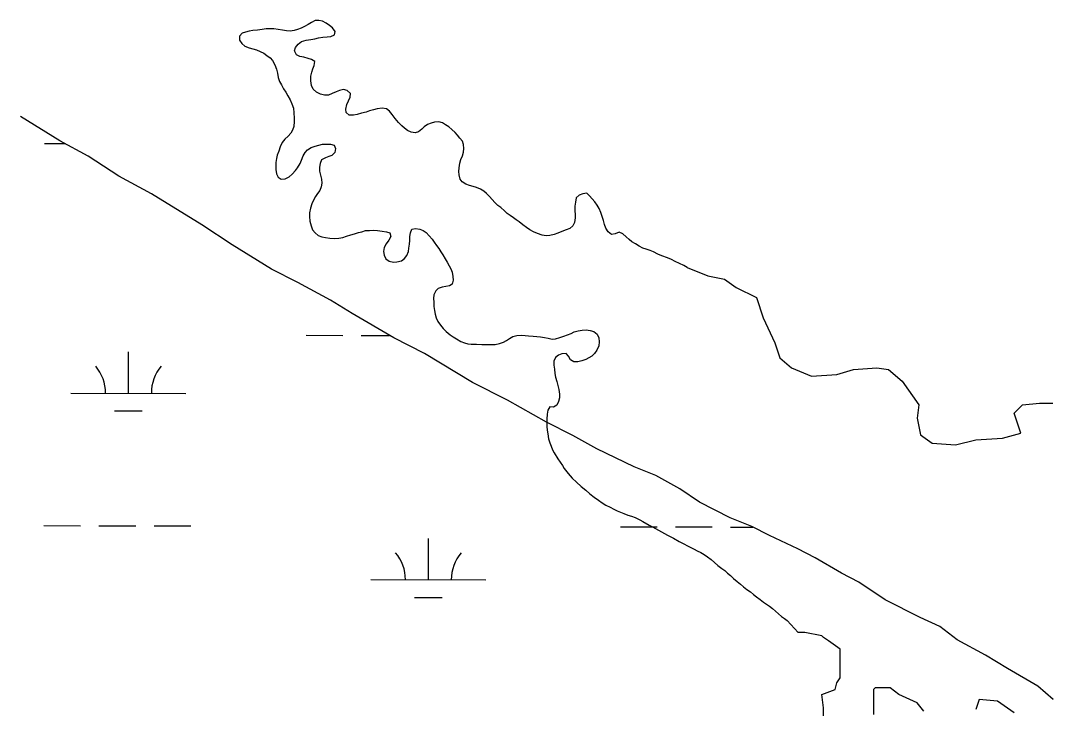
# Model space of a CAD drawing. Extents: x 3187622 to 3225504, y 800805 to 826213.
# Drawn here: x 3215775 to 3216668, y 820567 to 821166 of the extents above; entities that cross this region are included whole.
import ezdxf

# ---------------------------------------------------------------- set-up
doc = ezdxf.new("R2010")
doc.units = 0
for name, color, linetype in [('V-SITE-VEGE', 7, 'Continuous'), ('V-TOPO-SHOR', 7, 'Continuous'), ('V-WETL-SWMP', 7, 'Continuous')]:
    doc.layers.add(name, color=color, linetype=linetype)

msp = doc.modelspace()

# ---------------------------------------------------------------- linework, layer by layer
at = {"layer": 'V-SITE-VEGE'}
for p, q in [((3215809.42, 821061.63), (3215775.23, 821082.84)), ((3215834.14, 821048.11), (3215809.42, 821061.63)), ((3215860.73, 821030.76), (3215834.14, 821048.11)), ((3215889.25, 821015.31), (3215860.73, 821030.76)), ((3215932.95, 820988.31), (3215889.25, 821015.31)), ((3215959.54, 820970.96), (3215932.95, 820988.31)), ((3215993.74, 820949.75), (3215959.54, 820970.96)), ((3216016.56, 820938.15), (3215993.74, 820949.75)), ((3216045.07, 820922.7), (3216016.56, 820938.15)), ((3216064.07, 820911.13), (3216045.07, 820922.7)), ((3216100.18, 820889.9), (3216064.07, 820911.13)), ((3216126.8, 820876.37), (3216100.18, 820889.9)), ((3216168.6, 820851.29), (3216126.8, 820876.37)), ((3216199.03, 820835.83), (3216168.6, 820851.29)), ((3216233.24, 820816.52), (3216199.03, 820835.83)), ((3216256.06, 820804.92), (3216233.24, 820816.52)), ((3216276.97, 820793.34), (3216256.06, 820804.92)), ((3216309.3, 820777.86), (3216276.97, 820793.34)), ((3216328.32, 820770.1), (3216309.3, 820777.86)), ((3216349.23, 820758.51), (3216328.32, 820770.1)), ((3216366.33, 820746.95), (3216349.23, 820758.51)), ((3216392.95, 820733.42), (3216366.33, 820746.95)), ((3216411.97, 820725.66), (3216392.95, 820733.42)), ((3216427.18, 820717.93), (3216411.97, 820725.66)), ((3216451.91, 820706.32), (3216427.18, 820717.93)), ((3216467.12, 820698.59), (3216451.91, 820706.32)), ((3216489.92, 820685.08), (3216467.12, 820698.59)), ((3216505.13, 820677.35), (3216489.92, 820685.08)), ((3216527.92, 820661.94), (3216505.13, 820677.35)), ((3216558.35, 820646.47), (3216527.92, 820661.94)), ((3216575.47, 820638.72), (3216558.35, 820646.47)), ((3216590.65, 820627.18), (3216575.47, 820638.72)), ((3216615.36, 820613.66), (3216590.65, 820627.18)), ((3216634.37, 820602.08), (3216615.36, 820613.66)), ((3216660.97, 820586.65), (3216634.37, 820602.08)), ((3216674.25, 820575.11), (3216660.97, 820586.65))]:
    msp.add_line(p, q, dxfattribs=at)
at = {"layer": 'V-TOPO-SHOR'}
for points in [[(3216118.84, 821068.59), (3216115.3, 821069.11), (3216112.15, 821070.68), (3216109.53, 821072.51), (3216107.04, 821074.74), (3216104.15, 821077.62), (3216101.39, 821081.03), (3216098.77, 821084.57), (3216096.54, 821087.32), (3216093.91, 821089.41), (3216089.98, 821089.93), (3216085.66, 821089.27), (3216082.38, 821088.61), (3216079.1, 821087.69), (3216076.09, 821086.64), (3216072.03, 821085.59), (3216068.23, 821084.41), (3216065.08, 821083.88), (3216061.28, 821084.01), (3216058.79, 821086.1), (3216058.39, 821089.25), (3216059.31, 821093.05), (3216060.61, 821096.33), (3216062.18, 821099.61), (3216062.44, 821102.88), (3216059.69, 821105.5), (3216056.41, 821106.29), (3216053, 821105.5), (3216049.99, 821104.32), (3216046.58, 821102.87), (3216043.44, 821101.43), (3216039.9, 821101.42), (3216036.36, 821102.21), (3216032.82, 821103.91), (3216029.93, 821106.53), (3216028.62, 821109.67), (3216027.96, 821113.86), (3216027.95, 821117.93), (3216028.74, 821121.34), (3216029.79, 821124.35), (3216030.83, 821127.24), (3216031.35, 821130.65), (3216028.6, 821132.48), (3216025.58, 821133.26), (3216021.78, 821134.31), (3216018.5, 821135.09), (3216015.35, 821136.4), (3216013.78, 821139.81), (3216014.56, 821142.95), (3216016.79, 821145.71), (3216019.93, 821147.94), (3216024, 821149.12), (3216027.93, 821149.65), (3216031.33, 821150.31), (3216034.61, 821151.23), (3216038.28, 821151.76), (3216042.21, 821152.16), (3216045.36, 821152.42), (3216048.64, 821153.73), (3216049.03, 821156.88), (3216046.93, 821160.02), (3216044.3, 821161.99), (3216041.29, 821164.08), (3216038.01, 821165.65), (3216034.86, 821166.31), (3216031.85, 821166.3), (3216028.44, 821164.46), (3216025.69, 821162.76), (3216022.54, 821161.05), (3216019.4, 821159.6), (3216016.39, 821158.56), (3216013.37, 821157.5), (3216010.09, 821156.98), (3216006.69, 821157.24), (3216003.15, 821157.89), (3215999.48, 821158.54), (3215995.81, 821159.06), (3215992.53, 821159.19), (3215988.99, 821158.92), (3215985.45, 821158.53), (3215981.65, 821157.87), (3215977.59, 821157.47), (3215974.18, 821156.95), (3215971.16, 821156.29), (3215968.15, 821155.23), (3215965.79, 821152.61), (3215965.79, 821149.33), (3215967.76, 821146.19), (3215970.52, 821143.96), (3215974.32, 821142.53), (3215977.34, 821141.61), (3215980.75, 821140.7), (3215983.89, 821139.39), (3215986.91, 821137.82), (3215989.79, 821135.99), (3215992.55, 821133.89), (3215994.52, 821131.53), (3215996.62, 821127.73), (3215998.06, 821124.07), (3215998.98, 821120.39), (3215999.64, 821116.72)], [(3215999.64, 821116.72), (3216000.82, 821113.32), (3216002.4, 821110.17), (3216004.24, 821106.9), (3216006.08, 821103.88), (3216008.05, 821100.61), (3216009.89, 821097.2), (3216011.46, 821093.8), (3216012.77, 821089.99), (3216013.3, 821085.8), (3216013.31, 821081.34), (3216013.31, 821078.33), (3216013.18, 821074.13), (3216012.14, 821070.72), (3216010.56, 821068.1), (3216008.21, 821065.61), (3216005.46, 821063.12), (3216003.1, 821059.97), (3216001.27, 821056.3), (3215999.96, 821052.62), (3215998.78, 821049.22), (3215998.13, 821046.07), (3215997.61, 821042.79), (3215997.35, 821039.65), (3215997.35, 821036.63), (3215998.14, 821032.96), (3215999.59, 821029.82), (3216002.21, 821028.24), (3216005.75, 821028.38), (3216009.16, 821030.22), (3216011.77, 821032.58), (3216014.52, 821035.6), (3216016.36, 821038.09), (3216018.58, 821041.89), (3216019.89, 821044.78), (3216021.33, 821048.45), (3216023.03, 821051.46), (3216025.13, 821053.83), (3216028.27, 821055.8), (3216031.81, 821056.98), (3216034.82, 821057.9), (3216038.1, 821058.56), (3216041.25, 821058.69), (3216045.05, 821058.56), (3216048.33, 821057.65), (3216049.51, 821054.76), (3216048.99, 821051.36), (3216046.37, 821048.86), (3216043.48, 821047.81), (3216040.6, 821046.76), (3216037.2, 821045.06), (3216036.02, 821041.78), (3216035.5, 821038.5), (3216035.5, 821035.09), (3216036.42, 821031.55), (3216037.34, 821028.28), (3216037.47, 821024.74), (3216037.08, 821021.46), (3216035.77, 821018.44), (3216033.68, 821015.69), (3216031.98, 821013.2), (3216030.15, 821009.79), (3216028.97, 821006.77), (3216027.66, 821002.97), (3216026.88, 820998.9), (3216026.75, 820995.76), (3216027.15, 820991.56), (3216028.2, 820987.5), (3216029.52, 820984.09), (3216031.61, 820981.34), (3216034.37, 820979.12), (3216037.51, 820978.07), (3216040.66, 820977.29), (3216044.59, 820976.77), (3216048.66, 820976.38), (3216052.33, 820976.77), (3216055.87, 820977.43), (3216059.14, 820978.48), (3216062.68, 820979.67), (3216065.96, 820980.59), (3216069.37, 820981.64), (3216072.38, 820982.43), (3216075.52, 820983.48), (3216078.93, 820983.61), (3216082.34, 820983.75), (3216086.01, 820983.36), (3216089.94, 820982.84), (3216093.75, 820982.31), (3216096.76, 820981.53), (3216097.55, 820978.26), (3216095.98, 820975.11), (3216093.62, 820971.96), (3216091.92, 820968.81), (3216091.14, 820965.14), (3216091.67, 820962), (3216093.37, 820958.85), (3216096.13, 820956.89), (3216099.8, 820955.97), (3216102.81, 820956.11), (3216106.88, 820957.03), (3216109.63, 820959.13)], [(3216355.68, 820951.21), (3216352.66, 820952.92), (3216348.86, 820954.75), (3216345.05, 820956.58), (3216341.91, 820958.15), (3216338.5, 820959.59), (3216333.65, 820961.42), (3216330.11, 820962.99), (3216326.3, 820964.82), (3216323.42, 820966.13), (3216319.88, 820967.18), (3216316.86, 820968.22), (3216313.71, 820969.92), (3216310.57, 820971.76), (3216307.42, 820973.72), (3216304.93, 820975.68), (3216302.43, 820978.04), (3216299.55, 820980.53), (3216296.4, 820981.97), (3216292.86, 820980.65), (3216289.59, 820980.13), (3216286.7, 820982.22), (3216284.73, 820985.63), (3216283.68, 820988.64), (3216282.76, 820992.18), (3216281.71, 820995.72), (3216280.53, 820999.26), (3216278.95, 821002.66), (3216277.11, 821005.42), (3216275.14, 821008.43), (3216272.78, 821011.18), (3216270.68, 821013.8), (3216268.32, 821016.02), (3216264.78, 821015.5), (3216261.5, 821014.31), (3216259.02, 821011.82), (3216258.23, 821008.28), (3216257.84, 821004.61), (3216257.85, 821000.55), (3216258.11, 820997.4), (3216257.98, 820994.39), (3216257.46, 820990.45), (3216256.02, 820987.57), (3216253.4, 820985.21), (3216250.13, 820984.02), (3216246.46, 820982.71), (3216242.92, 820981.27), (3216239.77, 820980.08), (3216235.97, 820979.16), (3216232.96, 820978.9), (3216229.42, 820979.29), (3216225.35, 820980.86), (3216221.81, 820982.3), (3216218.54, 820984.13), (3216215.65, 820986.22), (3216212.63, 820988.45), (3216209.22, 820990.94), (3216206.73, 820992.64), (3216204.24, 820994.6), (3216201.48, 820996.57), (3216198.86, 820998.4), (3216196.63, 821000.49), (3216193.22, 821003.38), (3216190.86, 821005.34), (3216188.1, 821007.83), (3216185.74, 821010.45), (3216183.51, 821013.2), (3216181.02, 821015.69), (3216178.66, 821017.65), (3216175.51, 821019.61), (3216172.23, 821020.79), (3216169.22, 821021.71), (3216166.07, 821022.75), (3216162.79, 821023.93), (3216159.77, 821025.76), (3216157.81, 821028.25), (3216157.02, 821031.92), (3216156.88, 821034.93), (3216157.01, 821038.08), (3216157.66, 821042.15), (3216158.58, 821045.16), (3216159.88, 821048.57), (3216160.93, 821051.59), (3216161.19, 821054.99), (3216160.93, 821058.4), (3216160, 821061.29), (3216157.64, 821063.91), (3216155.68, 821066.39), (3216153.71, 821068.75), (3216150.69, 821071.37), (3216148.06, 821073.6), (3216145.18, 821075.43), (3216142.43, 821077.13), (3216139.28, 821078.05), (3216135.61, 821077.78), (3216132.6, 821076.86), (3216129.45, 821075.68), (3216126.7, 821073.71), (3216124.47, 821071.61), (3216121.72, 821069.51), (3216118.84, 821068.59)], [(3216109.63, 820959.13), (3216111.59, 820961.62), (3216112.9, 820965.16), (3216113.29, 820968.18), (3216113.81, 820971.45), (3216114.07, 820974.73), (3216114.2, 820978.27), (3216114.59, 820981.55), (3216115.77, 820984.56), (3216119.17, 820985.35), (3216122.71, 820984.57), (3216125.6, 820983.39), (3216128.22, 820981.82), (3216130.98, 820978.94), (3216133.47, 820975.8), (3216135.31, 820973.31), (3216137.41, 820970.56), (3216139.51, 820967.8), (3216141.21, 820965.05), (3216142.92, 820962.3), (3216144.76, 820958.9), (3216146.6, 820956.01), (3216148.3, 820952.87), (3216149.88, 820949.99), (3216150.93, 820947.1), (3216151.59, 820943.56), (3216151.85, 820940.16), (3216151.07, 820936.88), (3216148.58, 820935.17), (3216145.43, 820934.65), (3216142.29, 820934.12), (3216138.88, 820933.07), (3216136.66, 820930.84), (3216135.08, 820927.56), (3216134.83, 820924.41), (3216134.96, 820921), (3216135.09, 820917.46), (3216135.62, 820913.93), (3216136.15, 820910.65), (3216137.07, 820907.51), (3216138.64, 820904.23), (3216140.75, 820901.08), (3216143.24, 820898.2), (3216145.86, 820895.58), (3216149.27, 820892.7), (3216151.9, 820891), (3216154.78, 820889.04), (3216158.58, 820886.94), (3216161.73, 820885.63), (3216164.62, 820884.72), (3216167.63, 820884.59), (3216172.09, 820884.46), (3216176.68, 820884.21), (3216181.26, 820884.34), (3216185.33, 820884.34), (3216188.47, 820884.35), (3216192.14, 820885.14), (3216195.68, 820886.32), (3216198.43, 820887.76), (3216200.92, 820889.47), (3216203.8, 820891.18), (3216207.21, 820892.1), (3216211.27, 820892.36), (3216214.42, 820892.1), (3216217.57, 820891.71), (3216221.5, 820891.46), (3216224.78, 820891.07), (3216227.79, 820890.81), (3216231.33, 820890.28), (3216234.48, 820889.63), (3216238.02, 820888.85), (3216241.03, 820889.11), (3216244.7, 820890.3), (3216248.11, 820891.48), (3216251.39, 820892.79), (3216254.53, 820893.84), (3216257.28, 820895.16), (3216260.69, 820896.21), (3216264.23, 820896.73), (3216267.51, 820896.87), (3216271.18, 820896.35), (3216274.45, 820895.57), (3216277.08, 820893.21), (3216278.65, 820889.93), (3216279.05, 820886.65), (3216278.66, 820882.98), (3216276.96, 820879.31), (3216274.99, 820876.3), (3216272.64, 820874.2), (3216270.02, 820872.62), (3216267.27, 820871.31), (3216263.99, 820869.99), (3216260.32, 820869.07), (3216257.04, 820869.2), (3216254.03, 820871.03), (3216252.32, 820874.18), (3216250.35, 820876.54), (3216246.55, 820876.01), (3216243.41, 820874.96), (3216240.92, 820872.99), (3216239.61, 820869.84)], [(3216355.68, 820951.21), (3216373.52, 820944.03), (3216388.1, 820941.11), (3216398.3, 820933.82), (3216415.8, 820925.08), (3216421.63, 820907.58), (3216431.83, 820885.7), (3216436.21, 820872.58), (3216446.41, 820863.83), (3216463.9, 820856.54), (3216485.76, 820858), (3216500.34, 820862.37), (3216520.75, 820863.83), (3216530.95, 820862.37), (3216542.61, 820852.17), (3216557.19, 820831.75), (3216555.73, 820820.09), (3216558.65, 820805.5), (3216568.85, 820798.21), (3216589.26, 820796.75), (3216606.75, 820801.13), (3216630.07, 820802.59), (3216646.11, 820806.96), (3216641.73, 820820.09), (3216640.27, 820824.46), (3216647.56, 820831.75), (3216662.14, 820833.21), (3216673.8, 820833.21)], [(3216239.61, 820869.84), (3216239.61, 820866.17), (3216240.14, 820862.63), (3216240.4, 820858.96), (3216241.06, 820855.69), (3216241.98, 820852.15), (3216243.04, 820848.48), (3216243.96, 820844.94), (3216244.48, 820841.14), (3216244.35, 820837.73), (3216243.44, 820834.71), (3216242, 820831.44), (3216239.12, 820829.6), (3216236.1, 820829.86), (3216234.14, 820827.1), (3216233.75, 820823.7), (3216233.36, 820819.37), (3216233.36, 820816.22), (3216233.5, 820812.95), (3216233.76, 820809.67), (3216234.16, 820806.39), (3216234.95, 820802.2), (3216236, 820798.66), (3216237.18, 820795.65), (3216238.37, 820792.63), (3216239.68, 820789.88), (3216242.96, 820784.64), (3216244.93, 820781.76), (3216246.9, 820778.88), (3216248.6, 820776.39), (3216251.89, 820771.93), (3216255.43, 820767.87), (3216259.23, 820764.34), (3216263.17, 820760.67), (3216267.23, 820757.27), (3216270.91, 820754.25), (3216274.71, 820751.37), (3216278.25, 820748.75), (3216281.66, 820746.27), (3216284.68, 820744.44), (3216288.48, 820742.47), (3216291.63, 820740.9), (3216294.52, 820739.33), (3216297.4, 820738.15), (3216300.42, 820736.98), (3216303.83, 820735.67), (3216307.1, 820734.75), (3216310.25, 820733.71), (3216314.45, 820731.61), (3216317.07, 820730.04), (3216322.45, 820727.03), (3216325.33, 820725.46), (3216330.58, 820722.58), (3216335.82, 820719.71), (3216338.58, 820718.27), (3216343.56, 820715.52), (3216348.68, 820712.77), (3216352.61, 820710.68), (3216355.76, 820708.97), (3216358.64, 820707.4), (3216361.53, 820706.09), (3216364.28, 820704.66), (3216367.43, 820703.09), (3216370.31, 820701.38), (3216373.33, 820699.42), (3216376.35, 820697.06), (3216379.36, 820694.44), (3216382.38, 820691.96), (3216385.79, 820689.21), (3216388.29, 820687.37), (3216390.78, 820685.28), (3216393.4, 820683.05), (3216396.02, 820680.43), (3216399.04, 820677.95), (3216401.93, 820675.46), (3216404.68, 820673.23), (3216407.57, 820671), (3216410.58, 820668.78), (3216413.34, 820666.55), (3216415.83, 820664.46), (3216418.98, 820662.1), (3216421.87, 820660.01), (3216424.75, 820658.17), (3216427.37, 820656.47), (3216429.74, 820654.38), (3216432.36, 820652.15), (3216434.98, 820649.79), (3216437.74, 820647.44), (3216440.23, 820645.6), (3216442.72, 820643.9)], [(3216474.1, 820559.07), (3216474.1, 820567.82), (3216472.65, 820579.49), (3216484.31, 820583.86), (3216485.76, 820589.69), (3216488.68, 820594.07), (3216488.68, 820604.28), (3216488.68, 820613.03), (3216488.68, 820618.86), (3216478.48, 820626.15), (3216474.1, 820629.07), (3216472.65, 820630.52), (3216458.07, 820633.44), (3216452.24, 820633.44), (3216442.72, 820643.9)], [(3216561.56, 820564.91), (3216555.73, 820572.2), (3216539.7, 820579.49), (3216532.41, 820585.32), (3216519.29, 820585.32), (3216517.83, 820583.86), (3216517.83, 820569.28), (3216517.83, 820561.99)], [(3216640.27, 820563.45), (3216625.7, 820573.65), (3216609.67, 820575.11), (3216606.75, 820566.36)]]:
    msp.add_lwpolyline(points, dxfattribs=at)
at = {"layer": 'V-WETL-SWMP'}
for p, q in [((3215809.43, 821061.63), (3215775.23, 821082.85)), ((3215796.19, 821059.21), (3215813.92, 821059.18)), ((3215834.14, 821048.11), (3215809.43, 821061.63)), ((3215860.74, 821030.77), (3215834.14, 821048.11)), ((3215889.25, 821015.31), (3215860.74, 821030.77)), ((3215932.95, 820988.31), (3215889.25, 821015.31)), ((3215959.54, 820970.97), (3215932.95, 820988.31)), ((3215993.74, 820949.75), (3215959.54, 820970.97)), ((3216016.56, 820938.15), (3215993.74, 820949.75)), ((3216045.08, 820922.7), (3216016.56, 820938.15)), ((3216064.08, 820911.13), (3216045.08, 820922.7)), ((3216100.19, 820889.9), (3216064.08, 820911.13)), ((3216023.85, 820892.25), (3216055.85, 820892.18)), ((3216071.85, 820892.15), (3216096.45, 820892.1)), ((3216126.8, 820876.37), (3216100.19, 820889.9)), ((3215869.16, 820841.82), (3215869.23, 820877.82)), ((3216168.61, 820851.29), (3216126.8, 820876.37)), ((3216199.03, 820835.83), (3216168.61, 820851.29)), ((3215819.16, 820841.92), (3215919.16, 820841.72)), ((3216233.25, 820816.52), (3216199.03, 820835.83)), ((3215857.13, 820826.42), (3215881.13, 820826.37)), ((3216256.06, 820804.92), (3216233.25, 820816.52)), ((3216276.97, 820793.34), (3216256.06, 820804.92)), ((3216309.3, 820777.86), (3216276.97, 820793.34)), ((3216328.33, 820770.1), (3216309.3, 820777.86)), ((3216349.24, 820758.52), (3216328.33, 820770.1)), ((3216366.33, 820746.96), (3216349.24, 820758.52)), ((3216392.95, 820733.42), (3216366.33, 820746.96)), ((3216411.98, 820725.67), (3216392.95, 820733.42)), ((3215795.52, 820726.54), (3215827.52, 820726.48)), ((3215843.52, 820726.44), (3215875.52, 820726.38)), ((3215891.52, 820726.34), (3215923.52, 820726.28)), ((3216297.42, 820725.52), (3216329.42, 820725.45)), ((3216345.42, 820725.42), (3216377.42, 820725.35)), ((3216393.42, 820725.32), (3216412.73, 820725.28)), ((3216427.19, 820717.93), (3216411.98, 820725.67)), ((3216130.26, 820679.43), (3216130.34, 820715.43)), ((3216451.91, 820706.32), (3216427.19, 820717.93)), ((3216467.12, 820698.59), (3216451.91, 820706.32)), ((3216489.93, 820685.08), (3216467.12, 820698.59)), ((3216505.14, 820677.35), (3216489.93, 820685.08)), ((3216080.26, 820679.53), (3216180.26, 820679.33)), ((3216527.93, 820661.94), (3216505.14, 820677.35)), ((3216118.23, 820664.02), (3216142.23, 820663.97)), ((3216558.35, 820646.47), (3216527.93, 820661.94)), ((3216575.47, 820638.73), (3216558.35, 820646.47)), ((3216590.66, 820627.18), (3216575.47, 820638.73)), ((3216615.37, 820613.66), (3216590.66, 820627.18)), ((3216634.37, 820602.09), (3216615.37, 820613.66)), ((3216660.98, 820586.65), (3216634.37, 820602.09)), ((3216674.26, 820575.11), (3216660.98, 820586.65))]:
    msp.add_line(p, q, dxfattribs=at)
for centre, start, end in [((3215813.92, 820842.41), 359.11148, 40.65514), ((3215924.4, 820842.18), 139.11148, 180.65514), ((3216075.02, 820680.02), 359.11148, 40.65514), ((3216185.51, 820679.79), 139.11148, 180.65514)]:
    msp.add_arc(centre, 35.25, start, end, dxfattribs=at)

doc.saveas('drawing.dxf')
